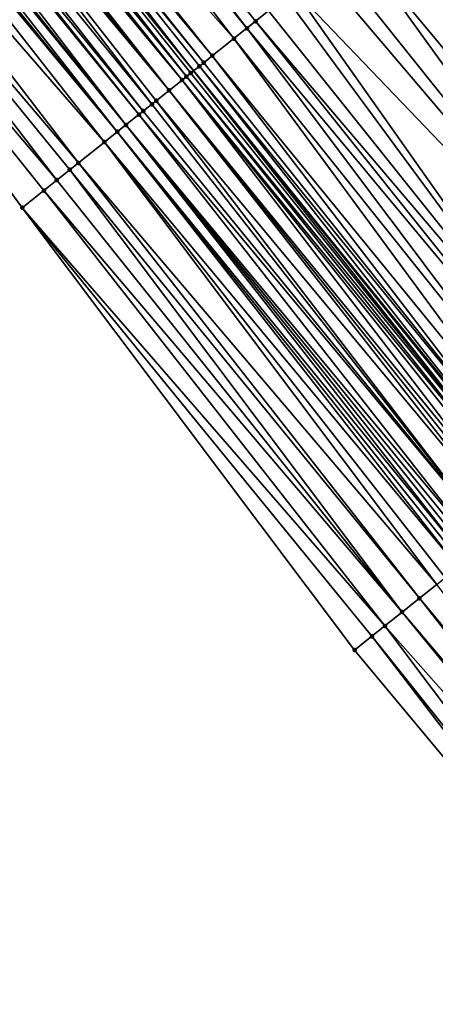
# Model space of a CAD drawing. Header units: feet. Extents: x 2004186 to 2014793, y 836912 to 864902.
# Tile 487 of 656: x 2007270 to 2007285, y 852091 to 852127. Entities that reach past the tile are written whole.
import ezdxf

# ---------------------------------------------------------------- set-up
doc = ezdxf.new("R2010")
doc.units = ezdxf.units.FT
doc.header["$LTSCALE"] = 100
doc.header["$MEASUREMENT"] = 0
for name, color, linetype, lineweight in [('EP_Travel Lane', 5, 'Continuous', 40), ('Road Shots', 4, 'Continuous', 200), ('Road X-Section', 30, 'Continuous', 13)]:
    doc.layers.add(name, color=color, linetype=linetype, lineweight=lineweight)
doc.layers.add('I-77 SB_MM21-27-Surface-Border', color=7, linetype='Continuous')
doc.layers.add('I-77 SB_MM21-27-Surface-TIN', color=7, linetype='Continuous')

msp = doc.modelspace()

# ---------------------------------------------------------------- linework, layer by layer
at = {"layer": 'EP_Travel Lane'}
msp.add_polyline3d([(2007377.983800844, 852000.8977127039, 436.5696962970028), (2007365.146606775, 852016.2331912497, 436.746768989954), (2007352.319153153, 852031.7502962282, 436.8728418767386), (2007339.674079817, 852047.2450882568, 436.9950861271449), (2007327.029079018, 852062.7397913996, 437.136883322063), (2007314.384125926, 852078.2344360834, 437.2915498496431), (2007301.668577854, 852093.863523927, 437.4010782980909), (2007289.081300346, 852109.4060713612, 437.4789598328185), (2007276.494021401, 852124.9486205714, 437.5560434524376), (2007263.906707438, 852140.4912130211, 437.6138518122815), (2007251.319932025, 852156.231166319, 437.6029466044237), (2007239.071900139, 852172.0420528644, 437.6819413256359), (2007226.823824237, 852187.8529962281, 437.7461890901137), (2007214.576057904, 852203.6635399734, 437.9141399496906), (2007202.278240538, 852219.5795358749, 438.050688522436)], dxfattribs=at)
at = {"layer": 'I-77 SB_MM21-27-Surface-Border', "color": 3, "linetype": 'ByBlock', "lineweight": -2}
msp.add_polyline3d([(2007374.70008124, 851998.148125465, 436.6493122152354), (2007362.015852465, 852013.6118045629, 436.8093653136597), (2007347.908391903, 852028.1363464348, 436.9687877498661), (2007334.615825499, 852043.1005293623, 437.116558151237), (2007321.477952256, 852058.1914799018, 437.2583095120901), (2007308.339924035, 852073.2826196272, 437.3583708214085), (2007295.117926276, 852088.6263115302, 437.4956514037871), (2007282.316976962, 852103.9980912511, 437.5598997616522), (2007270.297043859, 852119.9943817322, 437.5878907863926), (2007258.589652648, 852136.2403071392, 437.67648959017), (2007246.483620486, 852152.4587741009, 437.6706200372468), (2007234.814603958, 852168.7212564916, 437.7487028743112), (2007222.987898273, 852184.8607180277, 437.832401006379), (2007212.265211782, 852201.8610753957, 437.9418669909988), (2007199.589120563, 852217.5207740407, 438.0786277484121)], dxfattribs=at)
at = {"layer": 'I-77 SB_MM21-27-Surface-TIN', "color": 128, "linetype": 'ByBlock', "lineweight": -2}
for points in [[(2007266.243933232, 852142.3601101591, 437.4997363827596), (2007265.77532505, 852141.9854017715, 437.5223405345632), (2007278.420070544, 852126.4887206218, 437.4650314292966)], [(2007266.243933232, 852142.3601101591, 437.4997363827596), (2007278.732480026, 852126.7385211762, 437.4521956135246), (2007279.201089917, 852127.113227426, 437.4305391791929)], [(2007266.243933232, 852142.3601101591, 437.4997363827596), (2007278.420070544, 852126.4887206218, 437.4650314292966), (2007278.732480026, 852126.7385211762, 437.4521956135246)], [(2007265.77532505, 852141.9854017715, 437.5223405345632), (2007264.681896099, 852141.1110945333, 437.5696145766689), (2007277.951464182, 852126.1140099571, 437.4886456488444)], [(2007265.77532505, 852141.9854017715, 437.5223405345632), (2007277.951464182, 852126.1140099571, 437.4886456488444), (2007278.420070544, 852126.4887206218, 437.4650314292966)], [(2007264.681896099, 852141.1110945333, 437.5696145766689), (2007264.369482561, 852140.8612990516, 437.5802007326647), (2007277.17044175, 852125.4895069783, 437.521441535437)], [(2007264.681896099, 852141.1110945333, 437.5696145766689), (2007277.17044175, 852125.4895069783, 437.521441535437), (2007277.951464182, 852126.1140099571, 437.4886456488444)], [(2007264.369482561, 852140.8612990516, 437.5802007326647), (2007264.213283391, 852140.7363918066, 437.5897083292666), (2007276.858025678, 852125.2397146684, 437.5306214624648)], [(2007264.369482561, 852140.8612990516, 437.5802007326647), (2007276.858025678, 852125.2397146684, 437.5306214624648), (2007277.17044175, 852125.4895069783, 437.521441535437)], [(2007263.90089512, 852140.4865647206, 437.6143095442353), (2007263.588493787, 852140.2367539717, 437.6316658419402), (2007276.233235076, 852124.7400780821, 437.5720255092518)], [(2007263.90089512, 852140.4865647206, 437.6143095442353), (2007276.389436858, 852124.8649820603, 437.5639663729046), (2007263.906707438, 852140.4912130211, 437.6138518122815)], [(2007263.90089512, 852140.4865647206, 437.6143095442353), (2007276.233235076, 852124.7400780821, 437.5720255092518), (2007276.389436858, 852124.8649820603, 437.5639663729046)], [(2007264.213283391, 852140.7363918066, 437.5897083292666), (2007263.906707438, 852140.4912130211, 437.6138518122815), (2007276.494021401, 852124.9486205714, 437.5560434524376)], [(2007276.389436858, 852124.8649820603, 437.5639663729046), (2007276.494021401, 852124.9486205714, 437.5560434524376), (2007263.906707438, 852140.4912130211, 437.6138518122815)], [(2007264.213283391, 852140.7363918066, 437.5897083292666), (2007276.494021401, 852124.9486205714, 437.5560434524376), (2007276.701826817, 852125.114807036, 437.5403009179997)], [(2007264.213283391, 852140.7363918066, 437.5897083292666), (2007276.701826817, 852125.114807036, 437.5403009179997), (2007276.858025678, 852125.2397146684, 437.5306214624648)], [(2007263.588493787, 852140.2367539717, 437.6316658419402), (2007263.276071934, 852139.9869688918, 437.6376393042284), (2007276.077027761, 852124.6151810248, 437.5770155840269)], [(2007263.588493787, 852140.2367539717, 437.6316658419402), (2007276.077027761, 852124.6151810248, 437.5770155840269), (2007276.233235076, 852124.7400780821, 437.5720255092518)], [(2007262.96366587, 852139.7371640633, 437.6523703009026), (2007262.80745613, 852139.6122700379, 437.656015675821), (2007275.608391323, 852124.2405079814, 437.5839466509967)], [(2007263.119867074, 852139.8620687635, 437.643991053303), (2007262.96366587, 852139.7371640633, 437.6523703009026), (2007275.608391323, 852124.2405079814, 437.5839466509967)], [(2007263.276071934, 852139.9869688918, 437.6376393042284), (2007263.119867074, 852139.8620687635, 437.643991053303), (2007275.608391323, 852124.2405079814, 437.5839466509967)], [(2007263.276071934, 852139.9869688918, 437.6376393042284), (2007275.608391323, 852124.2405079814, 437.5839466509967), (2007276.077027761, 852124.6151810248, 437.5770155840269)], [(2007262.80745613, 852139.6122700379, 437.656015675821), (2007262.338814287, 852139.2376037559, 437.6599480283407), (2007274.983547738, 852123.7409376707, 437.5959607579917)], [(2007262.80745613, 852139.6122700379, 437.656015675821), (2007275.139768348, 852123.8658180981, 437.5983452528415), (2007275.608391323, 852124.2405079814, 437.5839466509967)], [(2007262.80745613, 852139.6122700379, 437.656015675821), (2007274.983547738, 852123.7409376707, 437.5959607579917), (2007275.139768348, 852123.8658180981, 437.5983452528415)], [(2007262.026393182, 852138.9878177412, 437.6663359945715), (2007261.870176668, 852138.86293219, 437.6662235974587), (2007274.514852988, 852123.3663375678, 437.5705462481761)], [(2007262.338814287, 852139.2376037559, 437.6599480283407), (2007262.026393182, 852138.9878177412, 437.6663359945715), (2007274.671068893, 852123.4912238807, 437.5703208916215)], [(2007262.026393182, 852138.9878177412, 437.6663359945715), (2007274.514852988, 852123.3663375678, 437.5705462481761), (2007274.671068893, 852123.4912238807, 437.5703208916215)], [(2007262.338814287, 852139.2376037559, 437.6599480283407), (2007274.671068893, 852123.4912238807, 437.5703208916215), (2007274.983547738, 852123.7409376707, 437.5959607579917)], [(2007261.557737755, 852138.6131684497, 437.6627339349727), (2007261.401523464, 852138.4882801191, 437.6638539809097), (2007274.046234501, 852122.9916420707, 437.5874343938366)], [(2007261.870176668, 852138.86293219, 437.6662235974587), (2007261.557737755, 852138.6131684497, 437.6627339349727), (2007274.046234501, 852122.9916420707, 437.5874343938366)], [(2007261.870176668, 852138.86293219, 437.6662235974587), (2007274.046234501, 852122.9916420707, 437.5874343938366), (2007274.514852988, 852123.3663375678, 437.5705462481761)], [(2007261.401523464, 852138.4882801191, 437.6638539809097), (2007261.08910498, 852138.2384908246, 437.6716964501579), (2007273.733806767, 852122.7418643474, 437.5901457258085)], [(2007261.401523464, 852138.4882801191, 437.6638539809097), (2007273.733806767, 852122.7418643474, 437.5901457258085), (2007274.046234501, 852122.9916420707, 437.5874343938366)], [(2007260.932892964, 852138.113599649, 437.6740781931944), (2007260.151814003, 852137.4891673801, 437.6755170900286), (2007273.265151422, 852122.3672149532, 437.5865894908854)], [(2007261.08910498, 852138.2384908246, 437.6716964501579), (2007260.932892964, 852138.113599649, 437.6740781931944), (2007273.733806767, 852122.7418643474, 437.5901457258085)], [(2007260.932892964, 852138.113599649, 437.6740781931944), (2007273.265151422, 852122.3672149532, 437.5865894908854), (2007273.733806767, 852122.7418643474, 437.5901457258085)], [(2007260.151814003, 852137.4891673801, 437.6755170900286), (2007259.370747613, 852136.8647193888, 437.6839282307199), (2007272.327839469, 852121.617917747, 437.5787754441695)], [(2007260.151814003, 852137.4891673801, 437.6755170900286), (2007272.327839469, 852121.617917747, 437.5787754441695), (2007273.265151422, 852122.3672149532, 437.5865894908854)], [(2007259.370747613, 852136.8647193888, 437.6839282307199), (2007258.589652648, 852136.2403071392, 437.67648959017), (2007271.546762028, 852120.9934835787, 437.581057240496)], [(2007259.370747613, 852136.8647193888, 437.6839282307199), (2007272.015410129, 852121.3681420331, 437.5805956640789), (2007272.327839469, 852121.617917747, 437.5787754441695)], [(2007259.370747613, 852136.8647193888, 437.6839282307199), (2007271.546762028, 852120.9934835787, 437.581057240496), (2007272.015410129, 852121.3681420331, 437.5805956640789)], [(2007258.589652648, 852136.2403071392, 437.67648959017), (2007271.078122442, 852120.6188144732, 437.5862419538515), (2007271.546762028, 852120.9934835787, 437.581057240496)], [(2007258.589652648, 852136.2403071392, 437.67648959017), (2007270.297043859, 852119.9943817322, 437.5878907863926), (2007271.078122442, 852120.6188144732, 437.5862419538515)], [(2007285.605610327, 852132.2339811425, 437.2373143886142), (2007283.887296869, 852130.8601547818, 437.2739036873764), (2007297.937930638, 852116.4875190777, 437.1841270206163)], [(2007283.887296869, 852130.8601547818, 437.2739036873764), (2007282.325220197, 852129.6111886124, 437.3218513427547), (2007295.126171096, 852114.2394069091, 437.2584887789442)], [(2007283.887296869, 852130.8601547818, 437.2739036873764), (2007296.375842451, 852115.2385673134, 437.2256872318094), (2007297.937930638, 852116.4875190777, 437.1841270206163)], [(2007283.887296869, 852130.8601547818, 437.2739036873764), (2007295.126171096, 852114.2394069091, 437.2584887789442), (2007296.375842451, 852115.2385673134, 437.2256872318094)], [(2007282.325220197, 852129.6111886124, 437.3218513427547), (2007281.544197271, 852128.9866862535, 437.3543724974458), (2007294.03272196, 852113.3651249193, 437.2945673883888)], [(2007282.325220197, 852129.6111886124, 437.3218513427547), (2007294.03272196, 852113.3651249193, 437.2945673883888), (2007295.126171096, 852114.2394069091, 437.2584887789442)], [(2007281.544197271, 852128.9866862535, 437.3543724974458), (2007281.075583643, 852128.611984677, 437.3739564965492), (2007294.03272196, 852113.3651249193, 437.2945673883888)], [(2007281.075583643, 852128.611984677, 437.3739564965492), (2007280.138334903, 852127.8626083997, 437.4012064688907), (2007294.03272196, 852113.3651249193, 437.2945673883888)], [(2007279.825917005, 852127.6128183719, 437.409374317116), (2007279.201089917, 852127.113227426, 437.4305391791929), (2007291.689605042, 852111.4916780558, 437.3654294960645)], [(2007280.138334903, 852127.8626083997, 437.4012064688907), (2007279.825917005, 852127.6128183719, 437.409374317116), (2007291.689605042, 852111.4916780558, 437.3654294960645)], [(2007280.138334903, 852127.8626083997, 437.4012064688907), (2007291.689605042, 852111.4916780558, 437.3654294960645), (2007294.03272196, 852113.3651249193, 437.2945673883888)], [(2007279.201089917, 852127.113227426, 437.4305391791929), (2007278.732480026, 852126.7385211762, 437.4521956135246), (2007291.689605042, 852111.4916780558, 437.3654294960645)], [(2007278.732480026, 852126.7385211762, 437.4521956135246), (2007278.420070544, 852126.4887206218, 437.4650314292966), (2007291.220988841, 852111.1169796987, 437.3835860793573)], [(2007278.732480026, 852126.7385211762, 437.4521956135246), (2007291.220988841, 852111.1169796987, 437.3835860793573), (2007291.689605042, 852111.4916780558, 437.3654294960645)], [(2007278.420070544, 852126.4887206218, 437.4650314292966), (2007277.951464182, 852126.1140099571, 437.4886456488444), (2007290.439976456, 852110.4924641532, 437.421954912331)], [(2007278.420070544, 852126.4887206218, 437.4650314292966), (2007290.439976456, 852110.4924641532, 437.421954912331), (2007291.220988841, 852111.1169796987, 437.3835860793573)], [(2007277.951464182, 852126.1140099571, 437.4886456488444), (2007277.17044175, 852125.4895069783, 437.521441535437), (2007289.815159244, 852109.9928608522, 437.4485989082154)], [(2007277.951464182, 852126.1140099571, 437.4886456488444), (2007289.815159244, 852109.9928608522, 437.4485989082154), (2007290.439976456, 852110.4924641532, 437.421954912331)], [(2007277.17044175, 852125.4895069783, 437.521441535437), (2007276.858025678, 852125.2397146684, 437.5306214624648), (2007289.346536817, 852109.6181702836, 437.4633016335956)], [(2007277.17044175, 852125.4895069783, 437.521441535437), (2007289.346536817, 852109.6181702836, 437.4633016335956), (2007289.815159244, 852109.9928608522, 437.4485989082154)], [(2007276.701826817, 852125.114807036, 437.5403009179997), (2007276.494021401, 852124.9486205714, 437.5560434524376), (2007289.081300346, 852109.4060713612, 437.4789598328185)], [(2007276.858025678, 852125.2397146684, 437.5306214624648), (2007276.701826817, 852125.114807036, 437.5403009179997), (2007289.346536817, 852109.6181702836, 437.4633016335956)], [(2007276.701826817, 852125.114807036, 437.5403009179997), (2007289.081300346, 852109.4060713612, 437.4789598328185), (2007289.346536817, 852109.6181702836, 437.4633016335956)], [(2007276.233235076, 852124.7400780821, 437.5720255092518), (2007276.077027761, 852124.6151810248, 437.5770155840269), (2007288.721724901, 852109.118560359, 437.4928828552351)], [(2007276.389436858, 852124.8649820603, 437.5639663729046), (2007276.233235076, 852124.7400780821, 437.5720255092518), (2007288.877933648, 852109.2434556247, 437.4886873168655)], [(2007276.233235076, 852124.7400780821, 437.5720255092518), (2007288.721724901, 852109.118560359, 437.4928828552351), (2007288.877933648, 852109.2434556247, 437.4886873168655)], [(2007276.389436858, 852124.8649820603, 437.5639663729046), (2007288.877933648, 852109.2434556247, 437.4886873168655), (2007276.494021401, 852124.9486205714, 437.5560434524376)], [(2007289.034137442, 852109.3683570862, 437.4817440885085), (2007289.081300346, 852109.4060713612, 437.4789598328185), (2007276.494021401, 852124.9486205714, 437.5560434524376)], [(2007289.034137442, 852109.3683570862, 437.4817440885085), (2007276.494021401, 852124.9486205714, 437.5560434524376), (2007288.877933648, 852109.2434556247, 437.4886873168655)], [(2007276.077027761, 852124.6151810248, 437.5770155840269), (2007275.608391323, 852124.2405079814, 437.5839466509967), (2007288.253080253, 852108.7438975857, 437.4952597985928)], [(2007276.077027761, 852124.6151810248, 437.5770155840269), (2007288.56551117, 852108.9936713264, 437.4943144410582), (2007288.721724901, 852109.118560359, 437.4928828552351)], [(2007276.077027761, 852124.6151810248, 437.5770155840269), (2007288.253080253, 852108.7438975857, 437.4952597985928), (2007288.56551117, 852108.9936713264, 437.4943144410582)], [(2007275.608391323, 852124.2405079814, 437.5839466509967), (2007275.139768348, 852123.8658180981, 437.5983452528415), (2007287.940633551, 852108.4941435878, 437.4874501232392)], [(2007275.608391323, 852124.2405079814, 437.5839466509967), (2007288.096854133, 852108.6190240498, 437.489819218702), (2007288.253080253, 852108.7438975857, 437.4952597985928)], [(2007275.608391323, 852124.2405079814, 437.5839466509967), (2007287.940633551, 852108.4941435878, 437.4874501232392), (2007288.096854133, 852108.6190240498, 437.489819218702)], [(2007274.983547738, 852123.7409376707, 437.5959607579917), (2007274.671068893, 852123.4912238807, 437.5703208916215), (2007287.31578046, 852107.9945851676, 437.4941916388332)], [(2007275.139768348, 852123.8658180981, 437.5983452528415), (2007274.983547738, 852123.7409376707, 437.5959607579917), (2007287.31578046, 852107.9945851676, 437.4941916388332)], [(2007275.139768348, 852123.8658180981, 437.5983452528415), (2007287.31578046, 852107.9945851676, 437.4941916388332), (2007287.940633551, 852108.4941435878, 437.4874501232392)], [(2007274.514852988, 852123.3663375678, 437.5705462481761), (2007274.046234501, 852122.9916420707, 437.5874343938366), (2007286.847157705, 852107.619895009, 437.5087126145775)], [(2007274.671068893, 852123.4912238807, 437.5703208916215), (2007274.514852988, 852123.3663375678, 437.5705462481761), (2007287.31578046, 852107.9945851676, 437.4941916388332)], [(2007274.514852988, 852123.3663375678, 437.5705462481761), (2007286.847157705, 852107.619895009, 437.5087126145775), (2007287.31578046, 852107.9945851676, 437.4941916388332)], [(2007274.046234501, 852122.9916420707, 437.5874343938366), (2007273.733806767, 852122.7418643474, 437.5901457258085), (2007286.378483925, 852107.2452686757, 437.4949300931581)], [(2007274.046234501, 852122.9916420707, 437.5874343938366), (2007286.690944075, 852107.4950058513, 437.5101996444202), (2007286.847157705, 852107.619895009, 437.5087126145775)], [(2007274.046234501, 852122.9916420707, 437.5874343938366), (2007286.534715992, 852107.3701347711, 437.5036701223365), (2007286.690944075, 852107.4950058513, 437.5101996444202)], [(2007274.046234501, 852122.9916420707, 437.5874343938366), (2007286.378483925, 852107.2452686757, 437.4949300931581), (2007286.534715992, 852107.3701347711, 437.5036701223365)], [(2007273.733806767, 852122.7418643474, 437.5901457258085), (2007273.265151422, 852122.3672149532, 437.5865894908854), (2007286.066044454, 852106.9955056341, 437.4911310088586)], [(2007273.733806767, 852122.7418643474, 437.5901457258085), (2007286.222257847, 852107.1203950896, 437.4895119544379), (2007286.378483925, 852107.2452686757, 437.4949300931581)], [(2007273.733806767, 852122.7418643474, 437.5901457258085), (2007286.066044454, 852106.9955056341, 437.4911310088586), (2007286.222257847, 852107.1203950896, 437.4895119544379)], [(2007273.265151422, 852122.3672149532, 437.5865894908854), (2007272.327839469, 852121.617917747, 437.5787754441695), (2007285.285008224, 852106.3710199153, 437.516273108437)], [(2007273.265151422, 852122.3672149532, 437.5865894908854), (2007285.597430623, 852106.6208043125, 437.5106021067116), (2007286.066044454, 852106.9955056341, 437.4911310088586)], [(2007273.265151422, 852122.3672149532, 437.5865894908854), (2007285.285008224, 852106.3710199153, 437.516273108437), (2007285.597430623, 852106.6208043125, 437.5106021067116)], [(2007272.327839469, 852121.617917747, 437.5787754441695), (2007272.015410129, 852121.3681420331, 437.5805956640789), (2007284.660146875, 852105.8714718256, 437.518433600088)], [(2007272.327839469, 852121.617917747, 437.5787754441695), (2007284.660146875, 852105.8714718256, 437.518433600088), (2007285.285008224, 852106.3710199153, 437.516273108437)], [(2007272.015410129, 852121.3681420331, 437.5805956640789), (2007271.546762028, 852120.9934835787, 437.581057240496), (2007284.035303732, 852105.3719009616, 437.5306933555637)], [(2007272.015410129, 852121.3681420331, 437.5805956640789), (2007284.035303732, 852105.3719009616, 437.5306933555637), (2007284.660146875, 852105.8714718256, 437.518433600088)], [(2007271.546762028, 852120.9934835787, 437.581057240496), (2007271.078122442, 852120.6188144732, 437.5862419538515), (2007284.035303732, 852105.3719009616, 437.5306933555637)], [(2007271.078122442, 852120.6188144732, 437.5862419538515), (2007270.297043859, 852119.9943817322, 437.5878907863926), (2007283.410451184, 852104.8723418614, 437.5377364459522)], [(2007271.078122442, 852120.6188144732, 437.5862419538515), (2007283.410451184, 852104.8723418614, 437.5377364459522), (2007284.035303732, 852105.3719009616, 437.5306933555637)], [(2007270.297043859, 852119.9943817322, 437.5878907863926), (2007282.941823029, 852104.4976584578, 437.5492618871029), (2007283.410451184, 852104.8723418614, 437.5377364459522)], [(2007270.297043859, 852119.9943817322, 437.5878907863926), (2007282.316976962, 852103.9980912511, 437.5598997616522), (2007282.941823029, 852104.4976584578, 437.5492618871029)], [(2007285.285008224, 852106.3710199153, 437.516273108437), (2007284.660146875, 852105.8714718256, 437.518433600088), (2007297.461176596, 852090.4995915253, 437.4987880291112)], [(2007284.660146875, 852105.8714718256, 437.518433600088), (2007284.035303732, 852105.3719009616, 437.5306933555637), (2007296.992541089, 852090.1249173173, 437.5062355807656)], [(2007284.660146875, 852105.8714718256, 437.518433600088), (2007296.992541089, 852090.1249173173, 437.5062355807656), (2007297.461176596, 852090.4995915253, 437.4987880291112)], [(2007284.035303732, 852105.3719009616, 437.5306933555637), (2007283.410451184, 852104.8723418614, 437.5377364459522), (2007296.680109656, 852089.8751442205, 437.5068952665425)], [(2007284.035303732, 852105.3719009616, 437.5306933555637), (2007296.680109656, 852089.8751442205, 437.5068952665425), (2007296.992541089, 852090.1249173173, 437.5062355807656)], [(2007283.410451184, 852104.8723418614, 437.5377364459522), (2007282.941823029, 852104.4976584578, 437.5492618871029), (2007295.430360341, 852088.8760813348, 437.4964517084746)], [(2007283.410451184, 852104.8723418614, 437.5377364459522), (2007295.430360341, 852088.8760813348, 437.4964517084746), (2007296.680109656, 852089.8751442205, 437.5068952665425)], [(2007282.941823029, 852104.4976584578, 437.5492618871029), (2007282.316976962, 852103.9980912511, 437.5598997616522), (2007295.117926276, 852088.6263115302, 437.4956514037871)], [(2007282.941823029, 852104.4976584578, 437.5492618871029), (2007295.117926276, 852088.6263115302, 437.4956514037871), (2007295.430360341, 852088.8760813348, 437.4964517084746)]]:
    msp.add_3dface(points, dxfattribs=at)
at = {"layer": 'Road Shots', "lineweight": 100}
for p in [(2007278.732480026, 852126.7385211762, 437.4521956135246), (2007278.420070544, 852126.4887206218, 437.4650314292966), (2007277.951464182, 852126.1140099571, 437.4886456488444), (2007277.17044175, 852125.4895069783, 437.521441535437), (2007276.701826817, 852125.114807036, 437.5403009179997), (2007276.858025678, 852125.2397146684, 437.5306214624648), (2007276.233235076, 852124.7400780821, 437.5720255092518), (2007276.389436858, 852124.8649820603, 437.5639663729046), (2007276.077027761, 852124.6151810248, 437.5770155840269), (2007275.608391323, 852124.2405079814, 437.5839466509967), (2007274.983547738, 852123.7409376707, 437.5959607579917), (2007275.139768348, 852123.8658180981, 437.5983452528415), (2007274.514852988, 852123.3663375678, 437.5705462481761), (2007274.671068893, 852123.4912238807, 437.5703208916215), (2007274.046234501, 852122.9916420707, 437.5874343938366), (2007273.733806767, 852122.7418643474, 437.5901457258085), (2007273.265151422, 852122.3672149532, 437.5865894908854), (2007272.327839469, 852121.617917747, 437.5787754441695), (2007272.015410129, 852121.3681420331, 437.5805956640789), (2007271.546762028, 852120.9934835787, 437.581057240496), (2007271.078122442, 852120.6188144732, 437.5862419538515), (2007270.297043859, 852119.9943817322, 437.5878907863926), (2007284.660146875, 852105.8714718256, 437.518433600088), (2007284.035303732, 852105.3719009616, 437.5306933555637), (2007283.410451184, 852104.8723418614, 437.5377364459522), (2007282.941823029, 852104.4976584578, 437.5492618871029), (2007282.316976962, 852103.9980912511, 437.5598997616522)]:
    msp.add_point(p, dxfattribs=at)
at = {"layer": 'Road X-Section', "extrusion": (-0.6244264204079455, 0.7810782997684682, 0.002887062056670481), "elevation": -587818.9066204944, "flags": 128}
msp.add_lwpolyline([(-2099930.260251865, 2134.666448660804), (-2099931.260251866, 2134.664799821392), (-2099931.860251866, 2134.659615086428), (-2099932.460251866, 2134.659153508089), (-2099932.860251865, 2134.657333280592), (-2099934.060251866, 2134.665147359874), (-2099934.660251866, 2134.668703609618), (-2099935.060251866, 2134.665992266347), (-2099935.660251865, 2134.649104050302), (-2099935.860251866, 2134.648878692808), (-2099936.260251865, 2134.674518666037), (-2099936.460251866, 2134.676903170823), (-2099937.060251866, 2134.66250450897), (-2099937.660251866, 2134.655573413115), (-2099937.860251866, 2134.650583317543), (-2099938.060251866, 2134.642524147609), (-2099938.460251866, 2134.618858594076), (-2099938.660251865, 2134.609179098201), (-2099939.060251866, 2134.599999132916), (-2099940.060251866, 2134.567203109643), (-2099940.660251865, 2134.543588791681), (-2099941.060251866, 2134.530752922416), (-2099941.660251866, 2134.509096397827), (-2099942.460251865, 2134.487931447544), (-2099942.860251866, 2134.479763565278), (-2099944.060251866, 2134.452513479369), (-2099944.660251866, 2134.432929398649), (-2099945.660251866, 2134.400408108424), (-2099947.660251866, 2134.35246025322), (-2099949.860251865, 2134.315870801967), (-2099950.060251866, 2134.311272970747), (-2099950.260251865, 2134.30328741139), (-2099951.860251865, 2134.25859763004), (-2099952.860251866, 2134.224693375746), (-2099954.060251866, 2134.193581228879), (-2099956.460251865, 2134.140939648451), (-2099958.260251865, 2134.098836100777), (-2099959.060251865, 2134.076917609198), (-2099960.660251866, 2134.036813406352), (-2099961.460251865, 2134.019213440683), (-2099962.060251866, 2133.99310010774), (-2099962.260251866, 2133.983607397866), (-2099962.460251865, 2133.964726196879), (-2099962.660251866, 2133.943749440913), (-2099962.860251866, 2133.929232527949), (-2099963.060251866, 2133.918721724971), (-2099963.260251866, 2133.905834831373), (-2099963.660251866, 2133.866314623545), (-2099964.460251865, 2133.810985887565), (-2099964.660251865, 2133.79904749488), (-2099964.860251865, 2133.796309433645), (-2099965.060251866, 2133.785314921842), (-2099965.860251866, 2133.729746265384), (-2099966.060251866, 2133.715020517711), (-2099966.260251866, 2133.695822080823)], dxfattribs=at)
at = {"layer": 'Road X-Section', "extrusion": (-0.62442641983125, 0.7810783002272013, 0.002887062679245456), "elevation": -587838.9050717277, "flags": 128}
msp.add_lwpolyline([(-2099929.660685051, 2134.696560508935), (-2099930.46068505, 2134.685922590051), (-2099931.060685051, 2134.674397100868), (-2099931.86068505, 2134.667353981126), (-2099932.66068505, 2134.655094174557), (-2099933.460685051, 2134.652933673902), (-2099933.86068505, 2134.647262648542), (-2099934.46068505, 2134.627791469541), (-2099934.660685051, 2134.626172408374), (-2099934.86068505, 2134.631590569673), (-2099935.06068505, 2134.640330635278), (-2099935.26068505, 2134.646860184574), (-2099935.46068505, 2134.645373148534), (-2099936.060685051, 2134.630852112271), (-2099936.86068505, 2134.624110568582), (-2099937.060685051, 2134.626479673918), (-2099937.260685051, 2134.631920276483), (-2099937.66068505, 2134.630974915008), (-2099937.860685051, 2134.629543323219), (-2099938.060685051, 2134.625347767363), (-2099938.26068505, 2134.618404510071), (-2099938.66068505, 2134.599961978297), (-2099939.260685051, 2134.585259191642), (-2099940.060685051, 2134.558615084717), (-2099941.060685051, 2134.520246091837), (-2099941.660685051, 2134.502089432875), (-2099944.66068505, 2134.431227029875), (-2099946.060685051, 2134.39514827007), (-2099947.66068505, 2134.36234658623), (-2099949.66068505, 2134.320786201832), (-2099950.26068505, 2134.304142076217), (-2099950.86068505, 2134.28425365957), (-2099951.26068505, 2134.27706781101), (-2099953.060685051, 2134.222858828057), (-2099953.66068505, 2134.204668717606), (-2099953.860685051, 2134.197170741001), (-2099954.260685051, 2134.190286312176), (-2099954.66068505, 2134.186718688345), (-2099957.26068505, 2134.127353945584), (-2099959.060685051, 2134.081106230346), (-2099960.46068505, 2134.051696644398), (-2099961.46068505, 2134.034121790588), (-2099962.26068505, 2134.010475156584), (-2099962.460685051, 2133.993548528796), (-2099962.660685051, 2133.968361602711), (-2099962.86068505, 2133.948148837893), (-2099963.26068505, 2133.932666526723), (-2099963.66068505, 2133.895435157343), (-2099964.26068505, 2133.852421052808), (-2099964.66068505, 2133.824061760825), (-2099964.86068505, 2133.816674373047), (-2099965.26068505, 2133.790420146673), (-2099966.060685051, 2133.730803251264)], dxfattribs=at)

doc.saveas('drawing.dxf')
